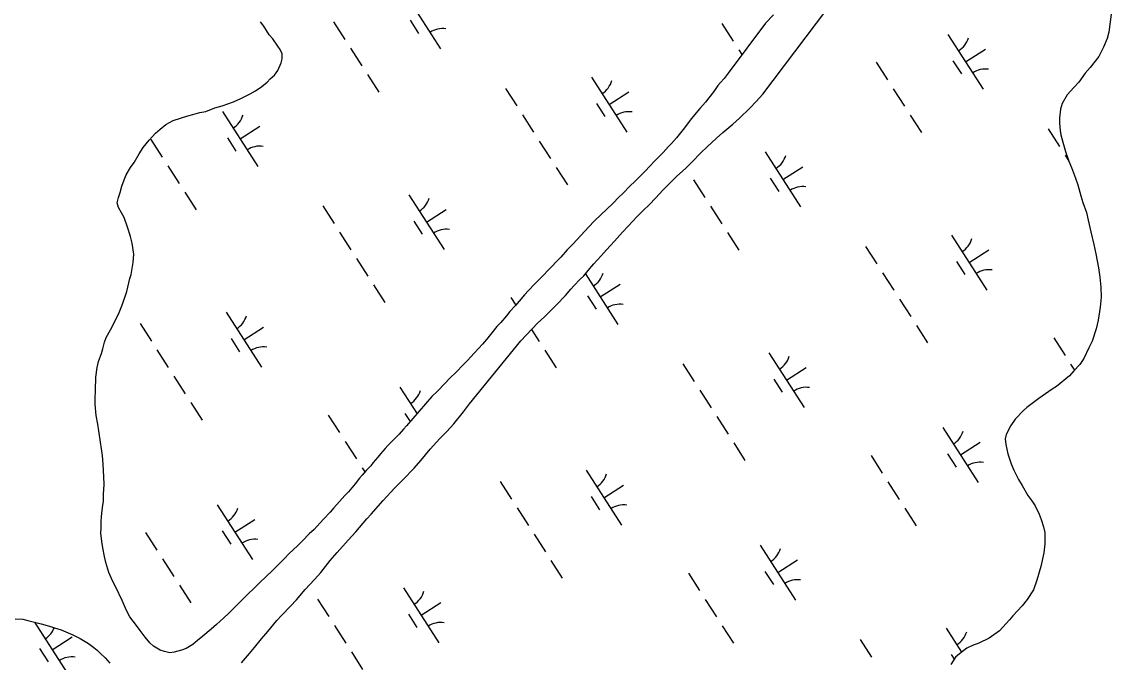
# Model space of a CAD drawing. Extents: x 3937982 to 3958556, y 219448 to 241894.
# Drawn here: x 3951818 to 3952652, y 229776 to 230266 of the extents above; entities that cross this region are included whole.
import ezdxf

# ---------------------------------------------------------------- set-up
doc = ezdxf.new("R2010")
doc.units = 0
doc.layers.add('V-TOPO-SHOR', color=7, linetype='Continuous')
doc.layers.add('V-WETL-SWMP', color=7, linetype='Continuous')

msp = doc.modelspace()

# ---------------------------------------------------------------- linework, layer by layer
at = {"layer": 'V-TOPO-SHOR'}
for points in [[(3952385.337, 230210.651), (3952459.54, 230309.115)], [(3952393.433, 230271.321), (3952387.434, 230265.076), (3952358.838, 230226.861), (3952355.745, 230222.767), (3952353.038, 230219.646), (3952350.91, 230217.305), (3952347.82, 230212.82), (3952343.955, 230207.751), (3952341.442, 230204.63), (3952337.186, 230199.753), (3952330.42, 230191.756), (3952325.396, 230184.932), (3952319.209, 230177.326), (3952315.537, 230172.841), (3952312.828, 230170.301), (3952308.959, 230166.011), (3952306.249, 230163.276), (3952301.992, 230158.984), (3952299.092, 230155.861), (3952295.028, 230151.568), (3952292.126, 230148.639), (3952287.289, 230143.761), (3952283.803, 230140.441), (3952278.386, 230134.977), (3952274.71, 230131.268), (3952271.034, 230127.559), (3952265.42, 230122.093), (3952261.742, 230118.773), (3952256.323, 230113.309), (3952252.26, 230109.209), (3952246.071, 230102.381), (3952239.882, 230095.748), (3952235.624, 230091.453), (3952230.594, 230085.989), (3952227.692, 230082.868), (3952223.436, 230078.379), (3952220.534, 230075.45), (3952217.827, 230072.523), (3952213.569, 230068.231)], [(3952652.103, 230271.855), (3952651.352, 230266.023), (3952650.219, 230258.05), (3952649.074, 230253.38), (3952646.187, 230246.759), (3952642.719, 230239.554), (3952635.955, 230231.168), (3952632.281, 230226.875), (3952627.257, 230219.859), (3952623.583, 230215.761), (3952618.358, 230210.297), (3952614.5, 230203.479), (3952613.161, 230199.196), (3952612.411, 230192.585), (3952612.624, 230188.506), (3952613.036, 230182.872), (3952613.634, 230179.57), (3952615.018, 230173.94), (3952617.187, 230166.758), (3952619.745, 230159.383), (3952621.709, 230154.534), (3952624.66, 230146.385), (3952626.432, 230141.146), (3952628.799, 230132.798), (3952630.376, 230127.752), (3952633.131, 230119.99), (3952634.515, 230114.165), (3952636.498, 230105.234), (3952638.871, 230095.529), (3952640.264, 230088.342), (3952642.252, 230077.662), (3952643.451, 230070.478)], [(3951878.277, 229944.151), (3951876.88, 229952.89), (3951876.079, 229957.94), (3951874.885, 229964.541), (3951874.265, 229973.284), (3951874.246, 229977.365), (3951874.412, 229983.974), (3951874.756, 229994.081), (3951875.696, 230001.47), (3951876.649, 230005.943), (3951878.955, 230012.173), (3951879.911, 230015.675), (3951881.25, 230020.736), (3951882.596, 230024.24), (3951885.873, 230030.277), (3951888.572, 230035.147), (3951892.422, 230043.522), (3951895.115, 230049.946), (3951898.378, 230059.678), (3951900.668, 230069.404), (3951901.626, 230072.517), (3951903.334, 230081.854), (3951903.891, 230088.076), (3951902.494, 230096.62), (3951901.307, 230101.669), (3951898.943, 230108.849), (3951896.385, 230116.224), (3951894.231, 230119.906), (3951892.076, 230123.785), (3951890.894, 230127.471), (3951892.043, 230131.557), (3951893.192, 230135.45), (3951894.532, 230140.314), (3951896.455, 230144.988), (3951897.993, 230148.879), (3951901.272, 230154.532), (3951903.975, 230158.429), (3951907.833, 230165.054), (3951910.924, 230169.732), (3951915.563, 230175.583), (3951920.4, 230180.85), (3951923.884, 230183.974), (3951928.144, 230187.49), (3951933.96, 230190.625), (3951939.59, 230192.399), (3951945.218, 230194.173), (3951948.904, 230195.16), (3951954.342, 230196.544), (3951958.806, 230197.535), (3951965.792, 230200.091), (3951971.42, 230201.865), (3951980.152, 230204.818), (3951985.584, 230207.368), (3951992.955, 230210.899), (3951996.831, 230213.248), (3952001.869, 230216.574), (3952005.742, 230219.893), (3952008.257, 230222.431), (3952011.356, 230225.165), (3952014.059, 230228.87), (3952016.562, 230234.711), (3952017.326, 230237.824), (3952017.309, 230241.516), (3952015.933, 230244.814), (3952013.979, 230247.525), (3952010.07, 230252.95), (3952007.336, 230256.049), (3952003.418, 230262.834), (3952000.684, 230266.125)], [(3951986.286, 229775.148), (3951992.279, 229782.365), (3951996.145, 229787.045), (3952001.558, 229793.676), (3952006.393, 229799.333), (3952013.16, 229807.525), (3952017.029, 229811.817), (3952023.607, 229818.647), (3952028.25, 229823.528), (3952035.018, 229831.331), (3952041.982, 229838.939), (3952047.011, 229844.403), (3952054.161, 229853.568), (3952059.381, 229859.81), (3952067.893, 229869.176), (3952073.697, 229875.42), (3952082.204, 229885.562), (3952085.491, 229889.074), (3952094.777, 229899.414), (3952103.673, 229909.363), (3952109.865, 229915.61), (3952118.378, 229924.392), (3952123.601, 229930.245), (3952130.754, 229938.828), (3952138.104, 229947.022), (3952143.327, 229952.486), (3952148.744, 229958.339), (3952156.285, 229967.312), (3952160.729, 229973.55), (3952199.97, 230021.723), (3952212.74, 230035.383), (3952218.161, 230040.265), (3952222.032, 230043.974), (3952227.448, 230049.246), (3952234.219, 230056.465), (3952238.475, 230061.341), (3952240.99, 230064.268), (3952245.246, 230068.755), (3952248.342, 230071.686), (3952252.788, 230077.146), (3952256.077, 230080.658), (3952261.687, 230086.9), (3952265.746, 230091.582), (3952271.745, 230098.021), (3952277.932, 230105.046), (3952282.189, 230109.535), (3952288.958, 230116.754), (3952293.798, 230121.632), (3952298.635, 230126.318), (3952303.085, 230131.002), (3952309.082, 230137.441), (3952313.34, 230141.736), (3952319.338, 230147.593), (3952326.307, 230154.036), (3952330.95, 230158.72), (3952337.918, 230165.746), (3952342.757, 230170.238), (3952349.919, 230177.07), (3952354.758, 230181.366), (3952362.309, 230187.812), (3952367.538, 230192.305), (3952375.472, 230199.919), (3952380.307, 230205.187), (3952385.337, 230210.651)], [(3952643.451, 230070.478), (3952644.067, 230062.9), (3952644.292, 230055.32), (3952643.743, 230047.544), (3952642.037, 230037.626), (3952640.512, 230031.013), (3952637.442, 230021.67), (3952634.939, 230016.412), (3952631.087, 230008.233), (3952628.191, 230003.75), (3952623.548, 229998.871), (3952620.066, 229994.97), (3952610.191, 229986.958), (3952606.896, 229984.808), (3952596.625, 229977.572), (3952587.522, 229970.73), (3952585.005, 229968.387), (3952578.619, 229961.751), (3952575.144, 229956.877), (3952571.674, 229950.061), (3952570.91, 229946.754), (3952571.32, 229942.48), (3952572.903, 229935.295), (3952575.463, 229927.728), (3952577.624, 229922.684), (3952581.152, 229915.704), (3952583.893, 229911.051), (3952588.202, 229903.49), (3952591.329, 229899.228), (3952593.873, 229895.351), (3952596.816, 229888.951), (3952598.583, 229884.878), (3952600.354, 229879.444), (3952601.346, 229874.977), (3952601.383, 229866.233), (3952600.44, 229859.425), (3952598.155, 229848.923), (3952595.089, 229838.415), (3952592.595, 229831.214), (3952587.769, 229823.612), (3952583.903, 229818.932), (3952576.745, 229811.127), (3952574.23, 229808.2), (3952566.687, 229799.812), (3952558.551, 229794.141), (3952550.793, 229790.414), (3952545.941, 229788.449), (3952541.481, 229786.488), (3952535.863, 229782.187), (3952532.764, 229779.453), (3952529.291, 229773.997)], [(3952213.569, 230068.231), (3952210.473, 230065.108), (3952206.024, 230060.229), (3952202.93, 230056.912), (3952198.674, 230052.23), (3952195.967, 230048.914), (3952191.713, 230044.232), (3952189.005, 230040.917), (3952184.752, 230035.846), (3952181.655, 230032.723), (3952177.791, 230027.846), (3952173.729, 230022.776), (3952170.829, 230019.265), (3952167.735, 230015.947), (3952164.448, 230012.241), (3952159.223, 230006.777), (3952155.74, 230003.264), (3952150.71, 229998.189), (3952145.485, 229992.92), (3952142.004, 229989.211), (3952136.198, 229983.161), (3952131.94, 229979.063), (3952112.408, 229956.627), (3952110.282, 229954.092), (3952106.801, 229950.385), (3952103.317, 229946.678), (3952098.285, 229941.601), (3952096.159, 229939.26), (3952092.678, 229935.359), (3952090.552, 229932.629), (3952087.07, 229928.533), (3952085.137, 229926.192), (3952081.655, 229922.485), (3952078.561, 229918.973), (3952076.433, 229916.632), (3952073.148, 229912.341), (3952068.12, 229906.296), (3952065.413, 229903.369), (3952061.352, 229898.687), (3952056.901, 229894.003), (3952054.001, 229890.493), (3952049.361, 229885.418), (3952046.266, 229882.102), (3952041.816, 229877.224), (3952038.137, 229873.904), (3952032.913, 229868.635), (3952029.042, 229864.731), (3952022.655, 229858.872), (3952018.978, 229854.971), (3952015.11, 229851.067), (3952009.304, 229845.406), (3952005.433, 229841.695), (3951999.819, 229836.229), (3951996.143, 229832.717), (3951990.724, 229827.445), (3951987.046, 229823.737), (3951979.694, 229816.321), (3951976.21, 229813.001), (3951972.726, 229809.681), (3951967.113, 229804.604), (3951962.853, 229801.09), (3951956.658, 229795.62), (3951952.59, 229792.3), (3951948.91, 229789.172), (3951943.87, 229786.236), (3951940.376, 229785.056), (3951934.748, 229783.477), (3951931.447, 229782.879), (3951927.361, 229783.833), (3951924.054, 229784.984), (3951918.792, 229787.876), (3951916.06, 229790.586), (3951912.349, 229794.845), (3951908.634, 229800.076), (3951905.704, 229803.756), (3951900.815, 229810.343), (3951898.075, 229815.19), (3951894.737, 229822.95), (3951890.028, 229833.229), (3951887.677, 229837.495), (3951884.732, 229844.479), (3951882.367, 229852.048), (3951881.181, 229856.707), (3951879.987, 229863.31), (3951879.188, 229868.166), (3951878.578, 229874.576), (3951878.756, 229878.269), (3951878.733, 229883.321), (3951878.912, 229887.208), (3951879.854, 229894.21), (3951880.415, 229899.07), (3951880.587, 229904.319), (3951881.138, 229911.706), (3951880.724, 229917.535), (3951880.292, 229927.445), (3951879.682, 229934.05), (3951878.277, 229944.151)], [(3951812.784, 229808.991), (3951818.809, 229808.628), (3951822.506, 229807.672), (3951828.732, 229806.144), (3951832.817, 229805.192), (3951839.24, 229803.275), (3951843.131, 229802.126), (3951848.192, 229800.4), (3951851.696, 229798.859), (3951856.953, 229796.549), (3951862.796, 229793.854), (3951869.03, 229789.994), (3951873.124, 229787.098), (3951875.661, 229784.97), (3951878.002, 229782.648), (3951881.711, 229779.166), (3951885.42, 229775.101)]]:
    msp.add_lwpolyline(points, dxfattribs=at)
at = {"layer": 'V-WETL-SWMP'}
for p, q in [((3952111.54, 230287.416), (3952138.603, 230245.373)), ((3952056.674, 230266.019), (3952065.334, 230252.566)), ((3952115.336, 230267.264), (3952121.831, 230257.174)), ((3952354.088, 230264.799), (3952362.748, 230251.346)), ((3952527.103, 230256.457), (3952554.165, 230214.414)), ((3952069.664, 230245.839), (3952078.324, 230232.385)), ((3952367.078, 230244.619), (3952369.412, 230240.993)), ((3952540.634, 230235.436), (3952555.77, 230245.178)), ((3952530.899, 230236.305), (3952537.394, 230226.214)), ((3952472.237, 230235.06), (3952480.897, 230221.606)), ((3952082.654, 230225.658), (3952091.314, 230212.204)), ((3952254.106, 230223.726), (3952281.169, 230181.683)), ((3952188.241, 230215.131), (3952196.901, 230201.678)), ((3952267.637, 230202.705), (3952282.773, 230212.447)), ((3952485.227, 230214.879), (3952493.887, 230201.426)), ((3952257.902, 230203.574), (3952264.397, 230193.484)), ((3951971.673, 230197.387), (3951998.735, 230155.344)), ((3952201.231, 230194.951), (3952209.891, 230181.497)), ((3952498.217, 230194.699), (3952506.877, 230181.245)), ((3951985.204, 230176.365), (3952000.34, 230186.108)), ((3951975.469, 230177.235), (3951981.964, 230167.144)), ((3952603.804, 230184.172), (3952612.464, 230170.718)), ((3951916.807, 230175.99), (3951925.467, 230162.536)), ((3952214.221, 230174.77), (3952222.881, 230161.316)), ((3952387.236, 230166.428), (3952414.298, 230124.385)), ((3952616.794, 230163.991), (3952619.728, 230159.432)), ((3951929.797, 230155.809), (3951938.457, 230142.355)), ((3952227.211, 230154.589), (3952235.871, 230141.135)), ((3952400.767, 230145.406), (3952415.902, 230155.149)), ((3952332.37, 230145.031), (3952341.029, 230131.577)), ((3952391.032, 230146.275), (3952397.527, 230136.185)), ((3951942.787, 230135.628), (3951951.447, 230122.175)), ((3952114.239, 230133.697), (3952141.301, 230091.654)), ((3952048.374, 230125.102), (3952057.034, 230111.648)), ((3952127.77, 230112.675), (3952142.906, 230122.418)), ((3952345.359, 230124.85), (3952354.019, 230111.396)), ((3952118.035, 230113.544), (3952124.53, 230103.454)), ((3952061.364, 230104.921), (3952070.024, 230091.467)), ((3952358.349, 230104.669), (3952367.009, 230091.215)), ((3952529.801, 230102.738), (3952556.864, 230060.694)), ((3952463.936, 230094.143), (3952472.596, 230080.689)), ((3952543.333, 230081.716), (3952558.468, 230091.458)), ((3952074.354, 230084.74), (3952083.014, 230071.287)), ((3952533.597, 230082.585), (3952540.092, 230072.495)), ((3952249.493, 230073.098), (3952274.431, 230034.355)), ((3952476.926, 230073.962), (3952485.586, 230060.508)), ((3952087.344, 230064.56), (3952096.004, 230051.106)), ((3952260.899, 230055.377), (3952276.035, 230065.119)), ((3952192.502, 230055.001), (3952196.221, 230049.225)), ((3952251.164, 230056.246), (3952257.659, 230046.155)), ((3952489.916, 230053.781), (3952498.576, 230040.327)), ((3951974.372, 230043.667), (3952001.434, 230001.624)), ((3951908.507, 230035.072), (3951917.167, 230021.619)), ((3951987.903, 230022.646), (3952003.039, 230032.388)), ((3952208.233, 230030.562), (3952214.152, 230021.367)), ((3952502.906, 230033.6), (3952511.566, 230020.147)), ((3951978.168, 230023.515), (3951984.663, 230013.425)), ((3952608.065, 230024.042), (3952616.725, 230010.588)), ((3951921.497, 230014.892), (3951930.157, 230001.438)), ((3952218.482, 230014.64), (3952227.142, 230001.186)), ((3952389.934, 230012.708), (3952416.996, 229970.665)), ((3952324.069, 230004.113), (3952332.729, 229990.659)), ((3952621.055, 230003.861), (3952623.976, 229999.322)), ((3951934.487, 229994.711), (3951943.147, 229981.257)), ((3952403.465, 229991.686), (3952418.601, 230001.429)), ((3952107.501, 229986.369), (3952120.594, 229966.029)), ((3952393.73, 229992.556), (3952400.225, 229982.465)), ((3952337.059, 229983.932), (3952345.719, 229970.479)), ((3951947.477, 229974.53), (3951956.136, 229961.076)), ((3952052.635, 229964.972), (3952061.295, 229951.518)), ((3952111.297, 229966.216), (3952115.318, 229959.969)), ((3952350.049, 229963.752), (3952358.709, 229950.298)), ((3952523.063, 229955.409), (3952550.126, 229913.366)), ((3952065.625, 229944.791), (3952074.285, 229931.337)), ((3952363.039, 229943.571), (3952371.699, 229930.117)), ((3952536.595, 229934.388), (3952551.73, 229944.13)), ((3952526.859, 229935.257), (3952533.354, 229925.167)), ((3952468.197, 229934.012), (3952476.857, 229920.559)), ((3952078.615, 229924.61), (3952080.689, 229921.388)), ((3952250.067, 229922.679), (3952277.129, 229880.635)), ((3952184.202, 229914.084), (3952192.862, 229900.63)), ((3952263.598, 229901.657), (3952278.734, 229911.399)), ((3952481.187, 229913.832), (3952489.847, 229900.378)), ((3952253.863, 229902.526), (3952260.358, 229892.436)), ((3951967.634, 229896.339), (3951994.696, 229854.296)), ((3952197.192, 229893.903), (3952205.852, 229880.449)), ((3952494.177, 229893.651), (3952502.837, 229880.197)), ((3951981.165, 229875.318), (3951996.3, 229885.06)), ((3951912.768, 229874.942), (3951921.428, 229861.488)), ((3951971.43, 229876.187), (3951977.925, 229866.096)), ((3952210.182, 229873.722), (3952218.842, 229860.268)), ((3952383.196, 229865.38), (3952410.258, 229823.337)), ((3951925.758, 229854.761), (3951934.418, 229841.308)), ((3952223.172, 229853.541), (3952231.832, 229840.088)), ((3952396.727, 229844.358), (3952411.863, 229854.101)), ((3952328.33, 229843.983), (3952336.99, 229830.529)), ((3952386.992, 229845.228), (3952393.487, 229835.137)), ((3951938.748, 229834.581), (3951947.407, 229821.127)), ((3952110.2, 229832.649), (3952137.262, 229790.606)), ((3952044.335, 229824.054), (3952052.995, 229810.6)), ((3952123.731, 229811.627), (3952138.866, 229821.37)), ((3952341.32, 229823.802), (3952349.98, 229810.348)), ((3952113.996, 229812.497), (3952120.491, 229802.406)), ((3951827.767, 229806.31), (3951854.829, 229764.266)), ((3952057.325, 229803.873), (3952065.984, 229790.42)), ((3952354.31, 229803.621), (3952362.97, 229790.168)), ((3952525.762, 229801.69), (3952537.506, 229783.445)), ((3951841.298, 229785.288), (3951856.433, 229795.031)), ((3952459.897, 229793.095), (3952468.557, 229779.641)), ((3951831.562, 229786.157), (3951838.057, 229776.067)), ((3952070.314, 229783.693), (3952078.974, 229770.239)), ((3952529.558, 229781.537), (3952531.837, 229777.996))]:
    msp.add_line(p, q, dxfattribs=at)
for points in [[(3951986.286, 229775.148), (3951992.279, 229782.364), (3951996.146, 229787.045), (3952001.559, 229793.676), (3952006.393, 229799.333), (3952013.16, 229807.525), (3952017.028, 229811.817), (3952023.606, 229818.648), (3952028.249, 229823.527), (3952035.018, 229831.33), (3952041.981, 229838.939), (3952047.011, 229844.403), (3952054.162, 229853.568), (3952059.382, 229859.809), (3952067.893, 229869.175), (3952073.696, 229875.419), (3952082.204, 229885.561), (3952085.492, 229889.074), (3952094.776, 229899.414), (3952103.673, 229909.364), (3952109.865, 229915.61), (3952118.378, 229924.392), (3952123.6, 229930.245), (3952130.754, 229938.827), (3952138.104, 229947.022), (3952143.327, 229952.486), (3952148.744, 229958.34), (3952156.285, 229967.312), (3952160.728, 229973.55), (3952199.971, 230021.723), (3952212.739, 230035.383), (3952218.16, 230040.265), (3952222.031, 230043.974), (3952227.449, 230049.245), (3952234.22, 230056.465), (3952238.475, 230061.342), (3952240.989, 230064.268), (3952245.245, 230068.756), (3952248.342, 230071.685), (3952252.788, 230077.145), (3952256.077, 230080.658), (3952261.686, 230086.901), (3952265.747, 230091.583), (3952271.744, 230098.022), (3952277.932, 230105.045), (3952282.189, 230109.534), (3952288.959, 230116.754), (3952293.797, 230121.633), (3952298.635, 230126.319), (3952303.085, 230131.002), (3952309.082, 230137.441), (3952313.339, 230141.735), (3952319.338, 230147.592), (3952326.307, 230154.035), (3952330.951, 230158.719), (3952337.917, 230165.746), (3952342.756, 230170.237), (3952349.918, 230177.07), (3952354.758, 230181.366), (3952362.309, 230187.812), (3952367.537, 230192.305), (3952375.472, 230199.919), (3952380.308, 230205.187), (3952385.338, 230210.65), (3952459.541, 230309.115)], [(3952393.432, 230271.321), (3952387.435, 230265.076), (3952358.837, 230226.861), (3952355.745, 230222.766), (3952353.037, 230219.645), (3952350.91, 230217.304), (3952347.82, 230212.82), (3952343.955, 230207.751), (3952341.442, 230204.63), (3952337.187, 230199.753), (3952330.42, 230191.756), (3952325.396, 230184.932), (3952319.21, 230177.326), (3952315.537, 230172.84), (3952312.827, 230170.302), (3952308.959, 230166.01), (3952306.25, 230163.277), (3952301.992, 230158.983), (3952299.091, 230155.861), (3952295.028, 230151.568), (3952292.126, 230148.64), (3952287.288, 230143.761), (3952283.804, 230140.442), (3952278.386, 230134.977), (3952274.71, 230131.268), (3952271.033, 230127.56), (3952265.421, 230122.094), (3952261.742, 230118.774), (3952256.324, 230113.309), (3952252.261, 230109.21), (3952246.071, 230102.381), (3952239.881, 230095.747), (3952235.624, 230091.453), (3952230.595, 230085.989), (3952227.693, 230082.867), (3952223.437, 230078.379), (3952220.534, 230075.451), (3952217.826, 230072.524), (3952213.569, 230068.23), (3952210.473, 230065.108), (3952206.024, 230060.23), (3952202.929, 230056.912), (3952198.674, 230052.23), (3952195.967, 230048.914), (3952191.712, 230044.232), (3952189.005, 230040.916), (3952184.751, 230035.845), (3952181.655, 230032.722), (3952177.79, 230027.846), (3952173.73, 230022.776), (3952170.83, 230019.265), (3952167.735, 230015.948), (3952164.447, 230012.241), (3952159.224, 230006.777), (3952155.74, 230003.264), (3952150.709, 229998.189), (3952145.485, 229992.919)], [(3952652.103, 230271.856), (3952651.351, 230266.022), (3952650.22, 230258.049), (3952649.074, 230253.38), (3952646.187, 230246.76), (3952642.72, 230239.554), (3952635.954, 230231.168), (3952632.28, 230226.876), (3952627.257, 230219.858), (3952623.583, 230215.761), (3952618.359, 230210.297), (3952614.501, 230203.478), (3952613.16, 230199.197), (3952612.411, 230192.586), (3952612.623, 230188.505), (3952613.036, 230182.871), (3952613.633, 230179.57), (3952615.018, 230173.94), (3952617.187, 230166.758), (3952619.745, 230159.384), (3952621.709, 230154.534), (3952624.66, 230146.385), (3952626.432, 230141.145), (3952628.8, 230132.798), (3952630.376, 230127.752), (3952633.131, 230119.99), (3952634.516, 230114.166), (3952636.498, 230105.234), (3952638.872, 230095.528), (3952640.264, 230088.343), (3952642.253, 230077.662), (3952643.451, 230070.477), (3952644.066, 230062.9), (3952644.293, 230055.321), (3952643.744, 230047.545), (3952642.038, 230037.626), (3952640.512, 230031.012), (3952637.442, 230021.67), (3952634.939, 230016.412), (3952631.087, 230008.233), (3952628.191, 230003.75), (3952623.548, 229998.872), (3952620.067, 229994.97), (3952610.19, 229986.959), (3952606.895, 229984.807), (3952596.626, 229977.572), (3952587.522, 229970.73), (3952585.005, 229968.387), (3952578.62, 229961.752), (3952575.143, 229956.878), (3952571.675, 229950.061), (3952570.911, 229946.754), (3952571.319, 229942.48), (3952572.904, 229935.296), (3952575.464, 229927.728), (3952577.623, 229922.684), (3952581.152, 229915.703), (3952583.893, 229911.051), (3952588.201, 229903.49), (3952591.329, 229899.228), (3952593.872, 229895.352), (3952596.815, 229888.951)], [(3951903.891, 230088.076), (3951902.494, 230096.621), (3951901.306, 230101.669), (3951898.943, 230108.849), (3951896.385, 230116.223), (3951894.231, 230119.907), (3951892.076, 230123.784), (3951890.894, 230127.472), (3951892.043, 230131.558), (3951893.192, 230135.45), (3951894.531, 230140.314), (3951896.455, 230144.987), (3951897.993, 230148.88), (3951901.272, 230154.531), (3951903.976, 230158.429), (3951907.834, 230165.054), (3951910.924, 230169.731), (3951915.563, 230175.582), (3951920.399, 230180.85), (3951923.883, 230183.974), (3951928.144, 230187.491), (3951933.96, 230190.626), (3951939.589, 230192.399), (3951945.217, 230194.173), (3951948.905, 230195.16), (3951954.341, 230196.544), (3951958.807, 230197.535), (3951965.792, 230200.092), (3951971.42, 230201.865), (3951980.153, 230204.818), (3951985.584, 230207.368), (3951992.954, 230210.898), (3951996.831, 230213.247), (3952001.869, 230216.573), (3952005.742, 230219.893), (3952008.257, 230222.431), (3952011.355, 230225.165), (3952014.06, 230228.869), (3952016.561, 230234.71), (3952017.325, 230237.823), (3952017.309, 230241.516), (3952015.934, 230244.813), (3952013.979, 230247.526), (3952010.069, 230252.951), (3952007.335, 230256.048), (3952003.418, 230262.833), (3952000.683, 230266.126)], [(3952145.485, 229992.919), (3952142.003, 229989.211), (3952136.198, 229983.162), (3952131.941, 229979.062), (3952112.409, 229956.628), (3952110.282, 229954.092), (3952106.8, 229950.385), (3952103.317, 229946.677), (3952098.286, 229941.602), (3952096.159, 229939.261), (3952092.677, 229935.359), (3952090.551, 229932.629), (3952087.071, 229928.533), (3952085.138, 229926.192), (3952081.655, 229922.485), (3952078.561, 229918.973), (3952076.433, 229916.632), (3952073.148, 229912.342), (3952068.121, 229906.295), (3952065.413, 229903.369), (3952061.352, 229898.687), (3952056.902, 229894.003), (3952054.002, 229890.493), (3952049.36, 229885.419), (3952046.265, 229882.102), (3952041.816, 229877.224), (3952038.138, 229873.905), (3952032.913, 229868.635), (3952029.043, 229864.731), (3952022.655, 229858.873), (3952018.979, 229854.97), (3952015.109, 229851.067), (3952009.303, 229845.406), (3952005.433, 229841.696), (3951999.82, 229836.23), (3951996.143, 229832.716), (3951990.724, 229827.446), (3951987.047, 229823.737), (3951979.694, 229816.32), (3951976.21, 229813.001), (3951972.727, 229809.682), (3951967.112, 229804.605), (3951962.852, 229801.089), (3951956.657, 229795.62), (3951952.59, 229792.299), (3951948.911, 229789.173), (3951943.87, 229786.236), (3951940.377, 229785.055), (3951934.748, 229783.476), (3951931.447, 229782.879), (3951927.361, 229783.833), (3951924.053, 229784.985), (3951918.793, 229787.877), (3951916.06, 229790.586), (3951912.349, 229794.846), (3951908.634, 229800.077), (3951905.703, 229803.757), (3951900.816, 229810.343), (3951898.074, 229815.19), (3951894.737, 229822.95), (3951890.028, 229833.23), (3951887.678, 229837.495), (3951884.732, 229844.479), (3951882.367, 229852.048), (3951881.181, 229856.707), (3951879.987, 229863.31), (3951879.188, 229868.165), (3951878.577, 229874.576), (3951878.756, 229878.269), (3951878.734, 229883.322), (3951878.912, 229887.209), (3951879.853, 229894.21), (3951880.415, 229899.071), (3951880.587, 229904.319), (3951881.138, 229911.707), (3951880.724, 229917.535), (3951880.292, 229927.445), (3951879.681, 229934.05), (3951878.277, 229944.15), (3951876.879, 229952.889), (3951876.079, 229957.939), (3951874.885, 229964.541), (3951874.264, 229973.284), (3951874.246, 229977.365), (3951874.412, 229983.974), (3951874.757, 229994.081), (3951875.697, 230001.47), (3951876.649, 230005.944), (3951878.955, 230012.174), (3951879.911, 230015.676), (3951881.25, 230020.735), (3951882.595, 230024.239), (3951885.873, 230030.277), (3951888.573, 230035.148), (3951892.423, 230043.521), (3951895.116, 230049.946), (3951898.378, 230059.678), (3951900.668, 230069.405), (3951901.627, 230072.518), (3951903.335, 230081.854), (3951903.891, 230088.076)], [(3952596.815, 229888.951), (3952598.582, 229884.878), (3952600.354, 229879.444), (3952601.345, 229874.978), (3952601.383, 229866.233), (3952600.441, 229859.426), (3952598.154, 229848.922), (3952595.09, 229838.414), (3952592.594, 229831.213), (3952587.769, 229823.612), (3952583.902, 229818.931), (3952576.745, 229811.126), (3952574.231, 229808.2), (3952566.688, 229799.811), (3952558.55, 229794.14), (3952550.792, 229790.414), (3952545.942, 229788.449), (3952541.481, 229786.487), (3952535.863, 229782.187), (3952532.765, 229779.453), (3952529.291, 229773.996)], [(3951812.784, 229808.991), (3951818.81, 229808.629), (3951822.506, 229807.673), (3951828.732, 229806.145), (3951832.817, 229805.191), (3951839.239, 229803.275), (3951843.131, 229802.126), (3951848.191, 229800.399), (3951851.696, 229798.859), (3951856.954, 229796.55), (3951862.796, 229793.854), (3951869.031, 229789.994), (3951873.125, 229787.097), (3951875.661, 229784.97), (3951878.003, 229782.648), (3951881.711, 229779.166), (3951885.421, 229775.1)]]:
    msp.add_lwpolyline(points, dxfattribs=at)
for centre, start, end in [((3952140.221, 230243.297), 81.996677, 123.540335), ((3952525.884, 230258.79), 301.99668, 343.540338), ((3952555.784, 230212.338), 81.996677, 123.540335), ((3952252.887, 230226.059), 301.99668, 343.540338), ((3951970.454, 230199.72), 301.99668, 343.540338), ((3952282.787, 230179.607), 81.996677, 123.540335), ((3952000.354, 230153.268), 81.996677, 123.540335), ((3952386.016, 230168.761), 301.99668, 343.540338), ((3952415.916, 230122.309), 81.996677, 123.540335), ((3952113.02, 230136.03), 301.99668, 343.540338), ((3952142.92, 230089.578), 81.996677, 123.540335), ((3952528.582, 230105.07), 301.99668, 343.540338), ((3952246.149, 230078.731), 301.99668, 343.540338), ((3952558.482, 230058.619), 81.996677, 123.540335), ((3952276.049, 230032.279), 81.996677, 123.540335), ((3951973.153, 230046), 301.99668, 343.540338), ((3952003.053, 229999.548), 81.996677, 123.540335), ((3952388.715, 230015.041), 301.99668, 343.540338), ((3952418.615, 229968.589), 81.996677, 123.540335), ((3952106.282, 229988.702), 301.99668, 343.540338), ((3952521.844, 229957.742), 301.99668, 343.540338), ((3952551.744, 229911.29), 81.996677, 123.540335), ((3952248.848, 229925.011), 301.99668, 343.540338), ((3951966.415, 229898.672), 301.99668, 343.540338), ((3952278.748, 229878.56), 81.996677, 123.540335), ((3951996.315, 229852.22), 81.996677, 123.540335), ((3952381.977, 229867.713), 301.99668, 343.540338), ((3952411.877, 229821.261), 81.996677, 123.540335), ((3952108.98, 229834.982), 301.99668, 343.540338), ((3951826.547, 229808.642), 301.99668, 338.492411), ((3952138.88, 229788.53), 81.996677, 123.540335), ((3952524.543, 229804.023), 301.99668, 343.540338), ((3951856.447, 229762.191), 81.996677, 123.540335)]:
    msp.add_arc(centre, 17.623, start, end, dxfattribs=at)

doc.saveas('drawing.dxf')
